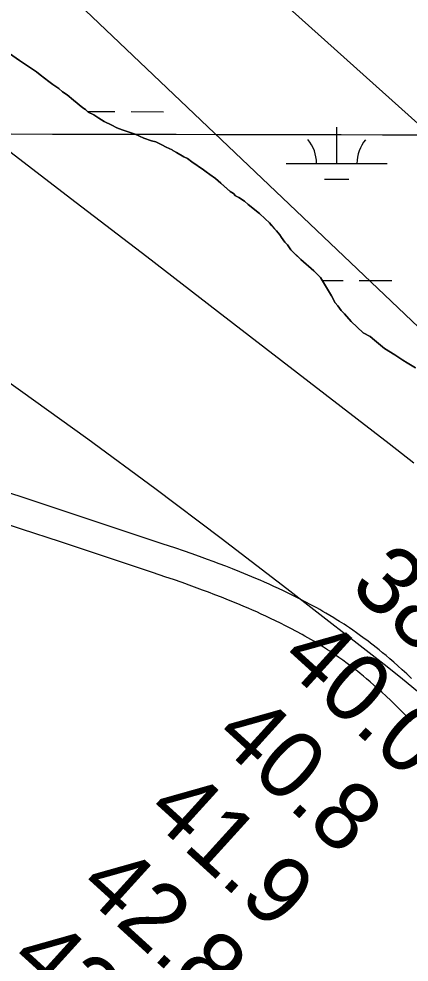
# Model space of a CAD drawing. Extents: x 3180038 to 3217926, y 922069 to 947485.
# Drawn here: x 3204117 to 3204503, y 938779 to 939711 of the extents above; entities that cross this region are included whole.
import ezdxf

# ---------------------------------------------------------------- set-up
doc = ezdxf.new("R2010")
doc.units = 0
for name, color, linetype in [('V-GRID-MAJR', 7, 'Continuous'), ('V-RIVR-RANG', 7, 'Continuous'), ('V-ROAD-CNTR', 7, 'Continuous'), ('V-SITE-VEGE', 7, 'Continuous'), ('V-TOPO-MAJR', 7, 'Continuous'), ('V-TOPO-MINR', 7, 'Continuous'), ('V-TOPO-SHOR', 7, 'Continuous'), ('V-WETL-SWMP', 7, 'Continuous')]:
    doc.layers.add(name, color=color, linetype=linetype)

msp = doc.modelspace()

# ---------------------------------------------------------------- linework, layer by layer
at = {"layer": 'V-GRID-MAJR'}
msp.add_spline([(3184296.34, 939644.82), (3186905.45, 939637.89), (3192123.65, 939624.61), (3197341.86, 939612.09), (3202560.07, 939600.32), (3207778.28, 939589.32), (3212996.49, 939579.07), (3215605.59, 939574.23)], degree=3, dxfattribs=at)
at = {"layer": 'V-ROAD-CNTR'}
for points in [[(3204505.04, 939059.25), (3204500.27, 939063.75), (3204495.73, 939067.94), (3204491.43, 939071.83), (3204487.35, 939075.43), (3204483.48, 939078.77), (3204479.82, 939081.86), (3204476.36, 939084.73), (3204473.09, 939087.4), (3204469.99, 939089.87), (3204467.06, 939092.17), (3204464.3, 939094.3), (3204461.69, 939096.29), (3204459.21, 939098.14), (3204454.58, 939101.54), (3204450.45, 939104.48), (3204446.81, 939107.01), (3204443.6, 939109.21), (3204440.76, 939111.1), (3204438.24, 939112.76), (3204433.86, 939115.57), (3204430.51, 939117.66), (3204427.97, 939119.23), (3204424.16, 939121.51), (3204420.33, 939123.76), (3204417.25, 939125.52), (3204414.23, 939127.23), (3204411.24, 939128.89), (3204405.39, 939132.08), (3204399.68, 939135.11), (3204394.14, 939137.97), (3204388.77, 939140.68), (3204383.54, 939143.25), (3204378.48, 939145.69), (3204373.56, 939148), (3204368.78, 939150.2), (3204364.16, 939152.3), (3204359.66, 939154.29), (3204355.3, 939156.19), (3204351.08, 939158), (3204346.98, 939159.74), (3204342.99, 939161.4), (3204335.29, 939164.53), (3204328.05, 939167.4), (3204321.25, 939170.04), (3204314.87, 939172.46), (3204308.88, 939174.7), (3204303.27, 939176.76), (3204297.98, 939178.67), (3204288.11, 939182.19), (3204279.45, 939185.21), (3204271.86, 939187.82), (3204258.6, 939192.3), (3204248.64, 939195.63), (3204233.72, 939200.58), (3204218.8, 939205.52), (3204167.41, 939222.56), (3204128.86, 939235.3), (3204099.93, 939244.84)], [(3204504.67, 939017.05), (3204501.88, 939019.97), (3204499.17, 939022.78), (3204496.53, 939025.49), (3204493.96, 939028.09), (3204491.45, 939030.6), (3204489.01, 939033.01), (3204486.63, 939035.33), (3204484.33, 939037.54), (3204479.79, 939041.83), (3204475.51, 939045.79), (3204471.45, 939049.44), (3204467.62, 939052.83), (3204463.99, 939055.96), (3204460.56, 939058.87), (3204457.32, 939061.55), (3204454.26, 939064.05), (3204451.36, 939066.36), (3204448.63, 939068.5), (3204446.06, 939070.49), (3204443.63, 939072.33), (3204441.36, 939074.03), (3204437, 939077.22), (3204433.18, 939079.95), (3204429.8, 939082.31), (3204426.82, 939084.34), (3204424.19, 939086.09), (3204421.9, 939087.6), (3204417.79, 939090.23), (3204414.71, 939092.16), (3204412.4, 939093.58), (3204408.86, 939095.71), (3204405.29, 939097.8), (3204402.41, 939099.45), (3204399.56, 939101.06), (3204396.76, 939102.62), (3204391.18, 939105.66), (3204385.77, 939108.53), (3204380.51, 939111.25), (3204375.39, 939113.82), (3204370.42, 939116.27), (3204365.58, 939118.6), (3204360.89, 939120.81), (3204356.32, 939122.91), (3204351.89, 939124.92), (3204347.58, 939126.83), (3204343.4, 939128.66), (3204339.33, 939130.4), (3204335.39, 939132.07), (3204331.57, 939133.65), (3204324.11, 939136.69), (3204317.1, 939139.47), (3204310.5, 939142.03), (3204304.3, 939144.39), (3204298.47, 939146.56), (3204292.99, 939148.58), (3204287.85, 939150.44), (3204278.14, 939153.89), (3204269.63, 939156.86), (3204262.17, 939159.42), (3204249.04, 939163.87), (3204239.16, 939167.17), (3204224.28, 939172.11), (3204209.36, 939177.05), (3204157.98, 939194.08), (3204119.45, 939206.82), (3204090.55, 939216.34)]]:
    msp.add_lwpolyline(points, dxfattribs=at)
at = {"layer": 'V-SITE-VEGE'}
for points in [[(3204101.79, 939680.3), (3204124.45, 939664.84), (3204134.17, 939658.44), (3204137.94, 939655.24), (3204146.58, 939648.84), (3204150.36, 939645.63), (3204156.29, 939641.9), (3204160.08, 939638.7), (3204164.39, 939635.5), (3204180.05, 939622.69), (3204182.75, 939621.09), (3204185.45, 939618.42), (3204190.84, 939615.76), (3204195.7, 939612.56), (3204201.09, 939609.37), (3204208.64, 939605.65), (3204213.49, 939602.99), (3204218.88, 939600.87), (3204231.8, 939596.64), (3204240.42, 939592.93), (3204247.96, 939590.28), (3204252.27, 939589.23), (3204258.2, 939586.04), (3204262.51, 939583.92), (3204268.43, 939581.26), (3204268.98, 939580.73), (3204272.75, 939578.6), (3204279.76, 939574.34), (3204283.53, 939572.75), (3204287.85, 939569.54), (3204299.18, 939561.55), (3204301.88, 939559.41), (3204311.06, 939553.01), (3204325.64, 939540.2), (3204328.88, 939538.07), (3204331.04, 939535.93)], [(3204331.04, 939535.93), (3204334.27, 939534.33), (3204339.67, 939530.6), (3204343.45, 939527.4), (3204354.79, 939518.33), (3204360.19, 939512.98), (3204364.51, 939509.24), (3204369.39, 939503.36), (3204371.55, 939501.22), (3204374.79, 939497.47), (3204376.42, 939494.8), (3204379.67, 939489.98), (3204382.38, 939487.31), (3204385.63, 939482.49), (3204395.36, 939472.87), (3204408.32, 939461.65), (3204414.81, 939455.24), (3204418.06, 939450.42), (3204425.66, 939437.03), (3204429.46, 939430.06), (3204432.16, 939427.39), (3204435.42, 939422.57), (3204438.66, 939419.36), (3204445.15, 939411.87), (3204457.04, 939400.65), (3204464.05, 939396.93), (3204468.37, 939393.19), (3204478.09, 939385.19), (3204488.34, 939378.79), (3204496.43, 939373.46), (3204508.84, 939366.01)]]:
    msp.add_lwpolyline(points, dxfattribs=at)
at = {"layer": 'V-TOPO-MAJR'}
msp.add_lwpolyline([(3203909.93, 939491.62), (3204118.3, 939343.69), (3204184.9, 939295.77), (3204251.07, 939247.28), (3204316.61, 939197.93), (3204381.73, 939148.02), (3204480.76, 939071.1), (3204495.94, 939059.09), (3204510.97, 939046.9), (3204525.78, 939034.44), (3204540.44, 939021.81), (3204928.23, 938681.43)], dxfattribs=at)
at = {"layer": 'V-TOPO-MINR'}
for points in [[(3205113.5, 939055.33), (3204831.72, 939318.59), (3204811.32, 939337.54), (3204790.83, 939356.39), (3204770.23, 939375.12), (3204749.54, 939393.77), (3204139.09, 939940.54), (3204117.14, 939960.11), (3204095.13, 939979.61)], [(3203940.08, 939949.38), (3204673.11, 939252.7), (3204675.25, 939250.64), (3204677.35, 939248.55)], [(3204103.5, 939582.8), (3204173.44, 939529.36), (3204243.27, 939475.79), (3204313.03, 939422.12), (3204482.82, 939291.24), (3204507.06, 939272.2)]]:
    msp.add_lwpolyline(points, dxfattribs=at)
at = {"layer": 'V-TOPO-SHOR'}
for points in [[(3204101.79, 939680.3), (3204117.44, 939669.63), (3204124.45, 939664.84), (3204129.31, 939661.64)], [(3204129.31, 939661.64), (3204134.17, 939658.44), (3204137.94, 939655.24), (3204146.58, 939648.84), (3204150.36, 939645.63), (3204156.29, 939641.9), (3204160.08, 939638.7), (3204164.39, 939635.5), (3204170.87, 939630.16), (3204180.05, 939622.69), (3204182.75, 939621.09), (3204185.45, 939618.42), (3204190.84, 939615.76), (3204195.7, 939612.56), (3204201.09, 939609.37), (3204208.64, 939605.65), (3204213.49, 939602.99), (3204218.88, 939600.87), (3204226.95, 939598.23), (3204231.8, 939596.64), (3204240.42, 939592.93), (3204247.96, 939590.28), (3204252.27, 939589.23), (3204258.2, 939586.04), (3204262.51, 939583.92), (3204268.43, 939581.26), (3204268.98, 939580.73), (3204272.75, 939578.6), (3204279.76, 939574.34), (3204283.53, 939572.75), (3204287.85, 939569.55), (3204299.18, 939561.55), (3204301.88, 939559.41), (3204305.66, 939556.75), (3204311.06, 939553.01), (3204316.46, 939548.21), (3204325.64, 939540.2), (3204328.88, 939538.07), (3204331.04, 939535.93), (3204334.27, 939534.33), (3204339.67, 939530.6), (3204343.45, 939527.4), (3204354.79, 939518.33), (3204360.19, 939512.98), (3204364.51, 939509.24), (3204366.68, 939506.57), (3204369.39, 939503.36), (3204371.55, 939501.22), (3204374.79, 939497.47), (3204376.42, 939494.8), (3204379.67, 939489.98), (3204382.38, 939487.31), (3204385.63, 939482.49), (3204389.95, 939478.21), (3204395.36, 939472.87), (3204408.32, 939461.65), (3204411.57, 939458.45), (3204414.81, 939455.24), (3204418.06, 939450.42), (3204425.66, 939437.03), (3204429.46, 939430.06), (3204432.16, 939427.39), (3204435.42, 939422.57), (3204438.66, 939419.36), (3204445.15, 939411.87), (3204457.04, 939400.65), (3204464.05, 939396.93), (3204468.37, 939393.19), (3204478.09, 939385.19), (3204488.34, 939378.79), (3204496.43, 939373.46), (3204500.74, 939370.8), (3204508.84, 939366.01)]]:
    msp.add_lwpolyline(points, dxfattribs=at)
at = {"layer": 'V-WETL-SWMP'}
for p, q in [((3204184.77, 939619.09), (3204211.77, 939619.03)), ((3204227.77, 939618.99), (3204259.77, 939618.92)), ((3204430.97, 939567.79), (3204431.05, 939603.79)), ((3204380.97, 939567.91), (3204480.97, 939567.68)), ((3204418.94, 939552.39), (3204442.94, 939552.34)), ((3204416.73, 939452.39), (3204437.31, 939452.35)), ((3204453.31, 939452.31), (3204485.31, 939452.24))]:
    msp.add_line(p, q, dxfattribs=at)
msp.add_lwpolyline([(3204508.83, 939366.01), (3204500.74, 939370.8), (3204496.43, 939373.46), (3204488.34, 939378.79), (3204478.09, 939385.19), (3204468.37, 939393.19), (3204464.05, 939396.93), (3204457.04, 939400.65), (3204445.15, 939411.87), (3204438.66, 939419.36), (3204435.42, 939422.57), (3204432.16, 939427.39), (3204429.46, 939430.06), (3204425.66, 939437.03), (3204418.06, 939450.42), (3204414.81, 939455.24), (3204411.56, 939458.45), (3204408.32, 939461.65), (3204395.36, 939472.87), (3204389.95, 939478.21), (3204385.63, 939482.49), (3204382.38, 939487.31), (3204379.67, 939489.98), (3204376.42, 939494.8), (3204374.79, 939497.48), (3204371.55, 939501.22), (3204369.39, 939503.36), (3204366.68, 939506.57), (3204364.52, 939509.24), (3204360.19, 939512.98), (3204354.79, 939518.33), (3204343.45, 939527.4), (3204339.67, 939530.6), (3204334.27, 939534.33), (3204331.04, 939535.93), (3204328.88, 939538.07), (3204325.64, 939540.2), (3204316.46, 939548.21), (3204311.06, 939553.02), (3204305.66, 939556.75), (3204301.88, 939559.41), (3204299.18, 939561.55), (3204287.85, 939569.55), (3204283.53, 939572.75), (3204279.76, 939574.34), (3204272.75, 939578.6), (3204268.98, 939580.73), (3204268.44, 939581.26), (3204262.51, 939583.92), (3204258.2, 939586.04), (3204252.27, 939589.23), (3204247.96, 939590.28), (3204240.42, 939592.93), (3204231.8, 939596.64), (3204226.95, 939598.23), (3204218.88, 939600.87), (3204213.49, 939602.99), (3204208.64, 939605.65), (3204201.09, 939609.37), (3204195.7, 939612.56), (3204190.84, 939615.76), (3204185.45, 939618.42), (3204182.75, 939621.09), (3204180.05, 939622.69), (3204170.87, 939630.16), (3204164.39, 939635.5), (3204160.08, 939638.7), (3204156.3, 939641.9), (3204150.36, 939645.63), (3204146.58, 939648.84), (3204137.95, 939655.24), (3204134.17, 939658.44), (3204129.31, 939661.64), (3204124.45, 939664.84), (3204117.44, 939669.63), (3204101.79, 939680.3)], dxfattribs=at)
for centre, start, end in [((3204375.73, 939568.39), 359.09901, 40.64267), ((3204486.22, 939568.14), 139.09901, 180.64267)]:
    msp.add_arc(centre, 35.25, start, end, dxfattribs=at)

# ---------------------------------------------------------------- texts
at = {"layer": 'V-RIVR-RANG'}
for s, p in [('38.2', (3204442.07, 939147.84)), ('40.0', (3204372.85, 939075.62)), ('40.8', (3204307.92, 938999.5)), ('41.9', (3204240.65, 938925.51)), ('42.8', (3204173.77, 938851.16)), ('43.6', (3204105.33, 938778.23))]:
    msp.add_text(s, height=67, rotation=317.73833, dxfattribs=at).set_placement(p)

doc.saveas('drawing.dxf')
